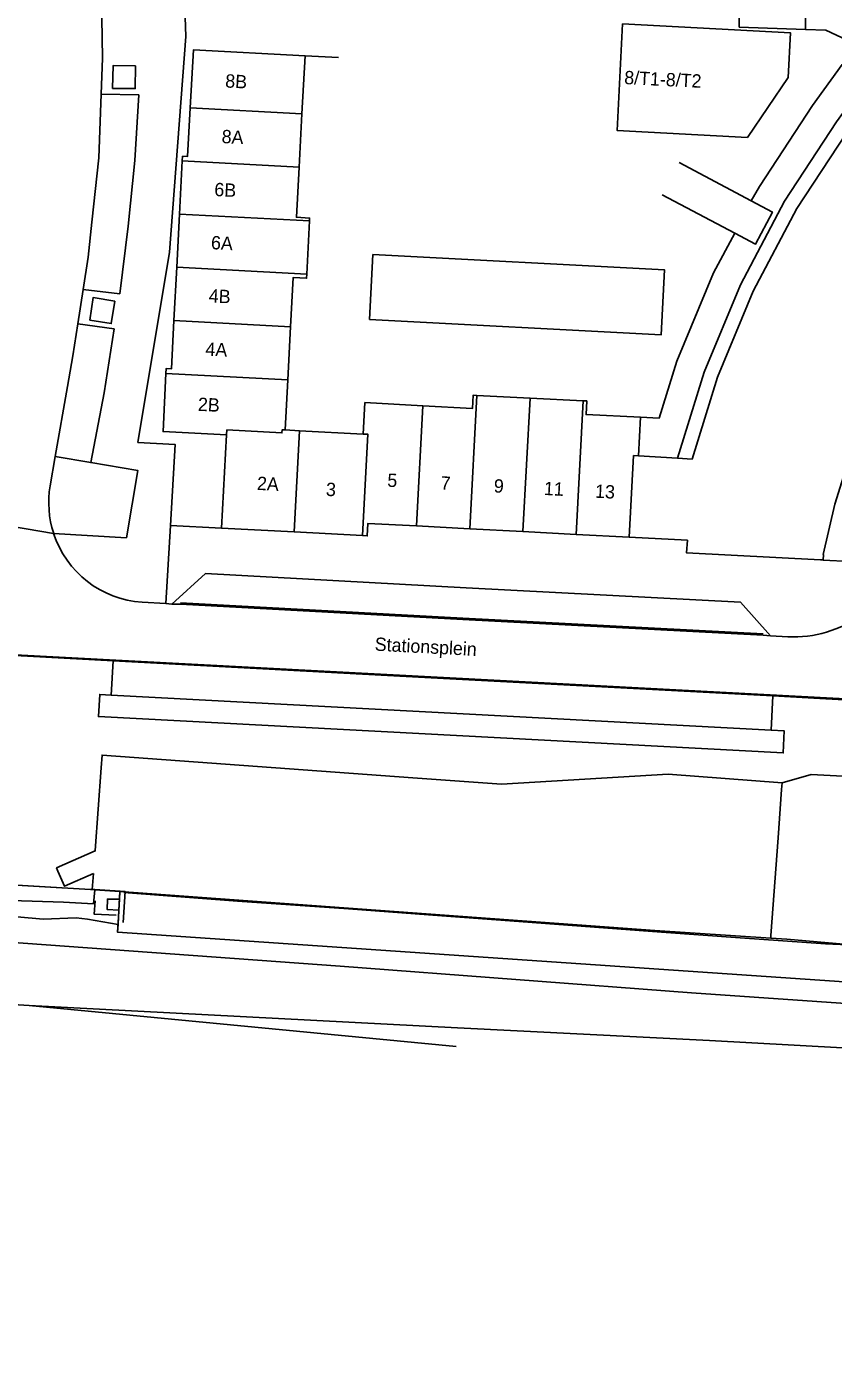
# Model space of a CAD drawing. Extents: x 194485 to 197793, y 468269 to 470822.
# Drawn here: x 194610.3 to 194682.9, y 469165.9 to 469286.4 of the extents above; entities that cross this region are included whole.
import ezdxf

# ---------------------------------------------------------------- set-up
doc = ezdxf.new("R2010")
doc.units = 0
for name, color, linetype in [('BAG plantopografie panden grensvlak verbouwing pand', 7, 'Continuous'), ('BGT begrenzing pand op maaiveld boven onderbouw', 7, 'Continuous'), ('BGT begrenzing pand te verbouwen', 7, 'Continuous'), ('BGT grensvlak gebouwinstallatie plus 1', 7, 'Continuous'), ('BGT grensvlak kunstwerkdeel', 7, 'Continuous'), ('BGT grensvlak onbegroeid terreindeel', 7, 'Continuous'), ('BGT grensvlak pand deel ondergronds', 7, 'Continuous'), ('BGT grensvlak pand op maaiveld', 7, 'Continuous'), ('BGT grensvlak pand op maaiveld LR', 7, 'Continuous'), ('BGT grensvlak wegdeel', 7, 'Continuous'), ('BGT lijnelement scheiding hek', 7, 'Continuous'), ('BGT lijnelement scheiding muur', 7, 'Continuous'), ('BGT lijnelement spoor trein', 7, 'Continuous'), ('BGT lijnelement weginrichtingselement rooster', 7, 'Continuous'), ('BGT tekst huisnummerreeks', 7, 'Continuous'), ('BGT tekst openbare ruimte label weg', 7, 'Continuous')]:
    doc.layers.add(name, color=color, linetype=linetype)

msp = doc.modelspace()

# ---------------------------------------------------------------- linework, layer by layer
at = {"layer": 'BAG plantopografie panden grensvlak verbouwing pand'}
msp.add_line((194680.46, 469290.03), (194680.45, 469286.17), dxfattribs=at)
at = {"layer": 'BGT begrenzing pand op maaiveld boven onderbouw'}
for p, q in [((194665.59, 469251.23), (194665.41, 469247.75)), ((194665.41, 469247.75), (194668.91, 469247.54))]:
    msp.add_line(p, q, dxfattribs=at)
msp.add_lwpolyline([(194668.91, 469247.54), (194670.23, 469247.46), (194672.51, 469254.84), (194675.74, 469262.6), (194679.68, 469270.04), (194684.1, 469276.8), (194686.72, 469280.44)], dxfattribs=at)
at = {"layer": 'BGT begrenzing pand te verbouwen'}
msp.add_line((194680.45, 469286.17), (194674.46, 469286.37), dxfattribs=at)
msp.add_lwpolyline([(194680.46, 469290.03), (194674.48, 469290.04), (194674.46, 469286.37)], dxfattribs=at)
at = {"layer": 'BGT grensvlak gebouwinstallatie plus 1'}
msp.add_line((194682.05, 469238.36), (194684.46, 469238.22), dxfattribs=at)
msp.add_lwpolyline([(194668.91, 469247.54), (194671.31, 469255.28), (194674.59, 469263.16), (194678.57, 469270.7), (194683.24, 469277.84), (194685.68, 469281.2), (194686.72, 469280.44)], dxfattribs=at)
at = {"layer": 'BGT grensvlak kunstwerkdeel'}
for p, q in [((194618.61, 469206.83), (194618.66, 469207.8)), ((194618.66, 469207.8), (194618.7, 469208.5)), ((194618.57, 469206.18), (194618.61, 469206.83)), ((194618.53, 469205.52), (194618.57, 469206.18))]:
    msp.add_line(p, q, dxfattribs=at)
for points in [[(194677.32, 469204.29), (194666.89, 469204.99), (194618.7, 469208.5)], [(194618.53, 469205.52), (194618.49, 469204.82), (194685.25, 469200.27), (194704.02, 469198.83), (194730.94, 469197.38), (194829.36, 469192.23), (194867.45, 469190.24), (194895.91, 469188.66), (194936.22, 469186.56), (194972.14, 469184.8), (195050.63, 469180.64), (195050.67, 469182.11)], [(194707.9, 469201.42), (194703.66, 469201.63), (194695.27, 469202.04), (194695.3, 469202.87), (194684.91, 469203.66), (194678.78, 469204.19), (194677.32, 469204.29)]]:
    msp.add_lwpolyline(points, dxfattribs=at)
at = {"layer": 'BGT grensvlak onbegroeid terreindeel'}
for p, q in [((194616.45, 469208.66), (194616.21, 469208.68)), ((194618.7, 469208.5), (194616.45, 469208.66))]:
    msp.add_line(p, q, dxfattribs=at)
msp.add_lwpolyline([(194616.45, 469208.66), (194616.32, 469207.39), (194613.63, 469207.54), (194606.98, 469207.75), (194604.62, 469206.96)], dxfattribs=at)
at = {"layer": 'BGT grensvlak pand deel ondergronds'}
for points in [[(194675.56, 469270.72), (194676.3, 469272.03), (194681.07, 469279.32), (194683.74, 469283.01), (194686.92, 469280.72)], [(194665.59, 469251.23), (194667.26, 469251.15), (194668.86, 469256.29), (194672.16, 469264.25), (194674.07, 469267.83)]]:
    msp.add_lwpolyline(points, dxfattribs=at)
at = {"layer": 'BGT grensvlak pand op maaiveld'}
for p, q in [((194682.27, 469286.11), (194680.45, 469286.17)), ((194693.99, 469280.58), (194682.27, 469286.11)), ((194635.38, 469283.79), (194635.09, 469278.57)), ((194635.09, 469278.57), (194634.84, 469273.77)), ((194624.07, 469269.53), (194624.32, 469274.33)), ((194623.82, 469264.74), (194624.07, 469269.53)), ((194635.77, 469268.92), (194635.52, 469264.12)), ((194623.57, 469259.95), (194623.82, 469264.74)), ((194634.07, 469259.39), (194633.81, 469254.6)), ((194633.81, 469254.6), (194633.57, 469250.08)), ((194650.84, 469253.2), (194655.64, 469252.96)), ((194655.64, 469252.96), (194660.43, 469252.71)), ((194633.57, 469250.08), (194634.88, 469250.01)), ((194634.88, 469250.01), (194640.62, 469249.71)), ((194627.86, 469241.24), (194628.31, 469249.65)), ((194634.39, 469240.89), (194627.86, 469241.24)), ((194640.56, 469240.57), (194634.39, 469240.89)), ((194650.2, 469241.17), (194645.41, 469241.43)), ((194654.99, 469240.92), (194650.2, 469241.17)), ((194659.79, 469240.67), (194654.99, 469240.92)), ((194664.58, 469240.41), (194659.79, 469240.67))]:
    msp.add_line(p, q, dxfattribs=at)
for points in [[(194663.96, 469286.67), (194663.48, 469277.07), (194675.22, 469276.45), (194678.9, 469281.83), (194679.09, 469285.88), (194663.96, 469286.67)], [(194625.03, 469279.1), (194625.32, 469284.33), (194635.38, 469283.79)], [(194624.32, 469274.33), (194624.35, 469274.75), (194624.79, 469274.73), (194625.03, 469279.1)], [(194699.35, 469274.28), (194699.11, 469273.96), (194699.08, 469273.98), (194695.31, 469269.24), (194695.22, 469269.14), (194691.29, 469263.17), (194687.95, 469256.84), (194685.21, 469250.23), (194683.08, 469243.39), (194682.05, 469238.86), (194682.08, 469238.85), (194682.05, 469238.36)], [(194634.84, 469273.77), (194634.59, 469269.25), (194635.78, 469269.18), (194635.77, 469268.92)], [(194641.19, 469260.05), (194641.49, 469265.89), (194667.75, 469264.5), (194667.45, 469258.66), (194641.19, 469260.05)], [(194635.52, 469264.12), (194635.51, 469263.76), (194634.3, 469263.81), (194634.07, 469259.39)], [(194622.84, 469255.18), (194622.86, 469255.61), (194623.34, 469255.58), (194623.57, 469259.95)], [(194628.31, 469249.65), (194622.58, 469249.94), (194622.84, 469255.18)], [(194640.62, 469249.71), (194640.76, 469252.55), (194645.99, 469252.27)], [(194645.99, 469252.27), (194650.46, 469252.03), (194650.52, 469253.22), (194650.84, 469253.2)], [(194660.43, 469252.71), (194660.74, 469252.7), (194660.68, 469251.47), (194665.59, 469251.23)], [(194645.41, 469241.43), (194641.04, 469241.66), (194640.98, 469240.54), (194640.56, 469240.57)], [(194682.05, 469238.36), (194681.93, 469238.37), (194681.93, 469238.39), (194681.81, 469238.39), (194681.81, 469238.37), (194669.74, 469239.01), (194669.81, 469240.14), (194664.58, 469240.41)]]:
    msp.add_lwpolyline(points, dxfattribs=at)
at = {"layer": 'BGT grensvlak pand op maaiveld LR'}
for p, q in [((194635.09, 469278.57), (194625.03, 469279.1)), ((194634.84, 469273.77), (194624.32, 469274.33)), ((194635.77, 469268.92), (194624.07, 469269.53)), ((194635.52, 469264.12), (194623.82, 469264.74)), ((194634.07, 469259.39), (194623.57, 469259.95)), ((194633.81, 469254.6), (194622.84, 469255.18)), ((194650.84, 469253.2), (194650.2, 469241.17)), ((194655.64, 469252.96), (194654.99, 469240.92)), ((194660.43, 469252.71), (194659.79, 469240.67)), ((194645.99, 469252.27), (194645.41, 469241.43)), ((194634.88, 469250.01), (194634.39, 469240.89))]:
    msp.add_line(p, q, dxfattribs=at)
for points in [[(194633.57, 469250.08), (194633.3, 469250.09), (194633.29, 469249.82), (194628.34, 469250.08), (194628.31, 469249.65)], [(194640.62, 469249.71), (194641.04, 469249.69), (194640.56, 469240.57)], [(194665.41, 469247.75), (194664.97, 469247.78), (194664.58, 469240.41)]]:
    msp.add_lwpolyline(points, dxfattribs=at)
at = {"layer": 'BGT grensvlak wegdeel'}
for p, q in [((194617, 469280.35), (194616.79, 469274.59)), ((194617, 469280.35), (194620.4, 469280.29)), ((194620.4, 469280.29), (194620.05, 469274.37)), ((194616.79, 469274.59), (194616.18, 469268.81)), ((194620.05, 469274.37), (194619.43, 469268.46)), ((194619.43, 469268.46), (194618.68, 469262.34)), ((194615.39, 469262.75), (194614.91, 469259.65)), ((194618.68, 469262.34), (194615.39, 469262.75)), ((194614.91, 469259.65), (194618.19, 469259.2)), ((194618.19, 469259.2), (194617.27, 469253.43)), ((194613.98, 469254.01), (194612.86, 469247.7)), ((194617.27, 469253.43), (194616.08, 469247.16)), ((194612.41, 469245.06), (194612.86, 469247.7)), ((194603.77, 469242.27), (194612.73, 469240.76)), ((194623.25, 469241.49), (194622.83, 469234.44)), ((194627.86, 469241.24), (194623.25, 469241.49)), ((194622.83, 469234.44), (194620.71, 469234.57)), ((194623.39, 469234.4), (194622.83, 469234.44)), ((194624.16, 469234.39), (194623.39, 469234.4)), ((194676.63, 469231.58), (194677.3, 469231.53)), ((194677.3, 469231.53), (194678.87, 469231.45)), ((194618.09, 469229.29), (194606.31, 469229.91)), ((194618.09, 469229.29), (194617.92, 469226.2)), ((194677.34, 469223.03), (194617.92, 469226.2)), ((194677.51, 469226.12), (194677.34, 469223.03)), ((194677.51, 469226.12), (194681.75, 469225.9)), ((194678.34, 469218.3), (194680.97, 469219.04)), ((194678.34, 469218.3), (194678.29, 469217.7)), ((194616.32, 469210.11), (194616.21, 469208.68))]:
    msp.add_line(p, q, dxfattribs=at)
for points in [[(194617, 469280.35), (194617.12, 469283.57), (194616.97, 469292.65), (194616.94, 469293.14)], [(194624.39, 469292.51), (194624.65, 469285.54), (194623.18, 469266.11), (194620.32, 469248.96), (194623.69, 469248.76), (194623.25, 469241.49)], [(194618.04, 469280.86), (194618.08, 469282.92), (194620.09, 469282.89), (194620.08, 469280.84), (194618.04, 469280.86)], [(194616.18, 469268.81), (194615.84, 469265.65), (194615.39, 469262.75)], [(194615.98, 469259.97), (194617.92, 469259.67), (194618.24, 469261.68), (194616.28, 469262.01), (194615.98, 469259.97)], [(194614.91, 469259.65), (194614.46, 469256.76), (194613.98, 469254.01)], [(194612.86, 469247.7), (194616.08, 469247.15), (194616.08, 469247.16)], [(194612.73, 469240.76), (194619.28, 469240.37), (194620.3, 469246.44), (194616.08, 469247.16)], [(194677.3, 469231.53), (194674.6, 469234.56), (194649.88, 469235.86), (194626.4, 469237.14), (194623.39, 469234.4)], [(194676.63, 469231.58), (194649.59, 469233.01), (194624.16, 469234.39)], [(194618.09, 469229.29), (194648.42, 469227.66), (194677.51, 469226.12)], [(194677.34, 469223.03), (194678.53, 469222.96), (194678.45, 469220.98), (194616.77, 469224.26), (194616.89, 469226.26), (194617.92, 469226.2)], [(194681.75, 469225.9), (194693.92, 469225.24), (194693.92, 469225.29)], [(194680.97, 469219.04), (194700.34, 469218.02), (194700.68, 469224.89), (194700.68, 469224.92)], [(194616.48, 469212.2), (194617.01, 469219.63), (194617.09, 469220.79), (194645.08, 469218.74)], [(194678.34, 469218.3), (194668.09, 469219.08), (194653.07, 469218.17), (194645.08, 469218.74)], [(194678.29, 469217.7), (194677.97, 469213.32), (194677.33, 469204.52), (194677.32, 469204.29)], [(194616.48, 469212.2), (194616.48, 469212.15), (194613, 469210.62), (194613.12, 469210.34), (194613.6, 469209.25), (194613.72, 469208.97), (194616.32, 469210.11)], [(194607.78, 469209.17), (194607.79, 469209.17), (194616.05, 469208.69), (194616.21, 469208.68)], [(194618.61, 469206.83), (194617.54, 469206.88), (194617.58, 469207.82), (194618.66, 469207.8)], [(194618.53, 469205.52), (194615.77, 469206.01), (194614.77, 469206.13), (194611.8, 469206), (194604.73, 469206.64), (194604.53, 469206.77), (194604.62, 469206.96)]]:
    msp.add_lwpolyline(points, dxfattribs=at)
for centre, radius, start, end in [((194621.29, 469243.55), 9, 170.3487, 198.0592), ((194621.28, 469243.55), 9, 198.053, 266.37), ((194679.32, 469242.09), 10.66, 267.5523, 305.4241)]:
    msp.add_arc(centre, radius, start, end, dxfattribs=at)
at = {"layer": 'BGT lijnelement scheiding hek'}
for p, q in [((194616.05, 469208.69), (194616.45, 469208.67)), ((194617.58, 469207.82), (194618.66, 469207.8)), ((194617.54, 469206.88), (194618.61, 469206.83))]:
    msp.add_line(p, q, dxfattribs=at)
for points in [[(194485.41, 469207.11), (194486.58, 469207.21), (194500.96, 469208.9), (194518.73, 469210.61), (194542.44, 469212.31), (194549.79, 469215.55), (194551.49, 469215.85), (194553.38, 469216.05), (194558.98, 469215.83), (194569.69, 469215.65), (194571.96, 469215.77), (194587.39, 469215.48), (194591.01, 469210.14), (194616.05, 469208.69)], [(194616.45, 469208.67), (194619.17, 469208.51), (194618.98, 469205.71)], [(194619.06, 469208.4), (194629.29, 469207.64), (194639.28, 469206.93), (194647.7, 469206.3), (194654.63, 469205.78), (194661.43, 469205.27), (194667.48, 469204.84), (194674.56, 469204.33), (194682.25, 469203.77), (194684.91, 469203.66)]]:
    msp.add_lwpolyline(points, dxfattribs=at)
at = {"layer": 'BGT lijnelement scheiding muur'}
for p, q in [((194635.38, 469283.79), (194638.38, 469283.64)), ((194675.56, 469270.72), (194669.06, 469274.19)), ((194667.55, 469271.27), (194674.07, 469267.83)), ((194678.34, 469218.3), (194678.29, 469217.7)), ((194616.32, 469210.11), (194616.21, 469208.68))]:
    msp.add_line(p, q, dxfattribs=at)
for points in [[(194674.07, 469267.83), (194675.95, 469266.83), (194677.47, 469269.71), (194675.56, 469270.72)], [(194616.48, 469212.2), (194617.01, 469219.63), (194617.09, 469220.79), (194645.08, 469218.74)], [(194678.34, 469218.3), (194668.09, 469219.08), (194653.07, 469218.17), (194645.08, 469218.74)], [(194616.48, 469212.2), (194616.48, 469212.15), (194613, 469210.62), (194613.12, 469210.34), (194613.6, 469209.25), (194613.72, 469208.97), (194616.32, 469210.11)], [(194618.49, 469204.82), (194618.57, 469206.18), (194618.7, 469208.5)], [(194616.46, 469207.67), (194616.39, 469206.44), (194618.35, 469206.36)]]:
    msp.add_lwpolyline(points, dxfattribs=at)
at = {"layer": 'BGT lijnelement spoor trein'}
for q in [(194648.99, 469194.52), (194649.1, 469196.21)]:
    msp.add_line((194610.53, 469198.22), q, dxfattribs=at)
for points in [[(194485.41, 469198.38), (194499.42, 469200.72), (194511.84, 469202.55), (194520.26, 469203.65), (194537.7, 469205.3), (194547.47, 469205.74), (194558.43, 469206.05), (194574.78, 469206.08), (194581.84, 469205.88), (194638.55, 469201.76), (194670.19, 469199.37), (194687.12, 469198.19), (194712.15, 469196.69), (194845.22, 469189.82), (194903.37, 469186.64), (195079.3, 469177.53), (195154.77, 469173.52), (195161.67, 469173.09), (195179.76, 469171.58), (195199.85, 469169.49), (195213.65, 469167.78)], [(194485.41, 469194.24), (194501.6, 469196.78), (194513.4, 469198.09), (194519.25, 469198.61), (194528.74, 469199.28), (194538.89, 469199.8), (194549.41, 469200.22), (194557.27, 469200.43), (194564.38, 469200.38), (194573.41, 469200.08), (194588.07, 469199.3), (194605.71, 469198.53), (194610.53, 469198.22)], [(194649.1, 469196.21), (194671.8, 469195.07), (194727.35, 469192.02), (194743.19, 469191.3), (194763.09, 469190.18), (194860.06, 469185.23), (194892.44, 469183.39), (194979.11, 469179.01), (195069.42, 469174.18), (195101.15, 469172.59), (195118.55, 469171.62), (195184.18, 469167.45), (195213.5, 469165.9)]]:
    msp.add_lwpolyline(points, dxfattribs=at)
at = {"layer": 'BGT lijnelement weginrichtingselement rooster'}
for points in [[(194624.16, 469234.52), (194649.58, 469233.14), (194676.64, 469231.7)], [(194600.15, 469230.26), (194602.41, 469230.19), (194648.41, 469227.74), (194693.66, 469225.34)]]:
    msp.add_lwpolyline(points, dxfattribs=at)

# ---------------------------------------------------------------- texts
at = {"layer": 'BGT tekst huisnummerreeks'}
for s, rotation, p in [('8B', 356.9, (194628.16, 469280.95)), ('8/T1-8/T2', 357.2, (194664.1, 469281.25)), ('8A', 356.9, (194627.84, 469275.94)), ('6B', 357, (194627.18, 469271.17)), ('6A', 357, (194626.88, 469266.38)), ('4B', 357, (194626.68, 469261.59)), ('4A', 357, (194626.38, 469256.79)), ('2B', 357.2, (194625.7, 469251.81)), ('2A', 356.9, (194631.02, 469244.69)), ('3', 356.9, (194637.23, 469244.15)), ('5', 357, (194642.76, 469244.97)), ('7', 357, (194647.56, 469244.72)), ('9', 357, (194652.35, 469244.46)), ('11', 357, (194656.86, 469244.23)), ('13', 357, (194661.47, 469243.98))]:
    msp.add_text(s, height=1.2, rotation=rotation, dxfattribs=at).set_placement(p)
at = {"layer": 'BGT tekst openbare ruimte label weg'}
msp.add_text('Stationsplein', height=1.2, rotation=357, dxfattribs=at).set_placement((194641.63, 469230.2))

doc.saveas('drawing.dxf')
